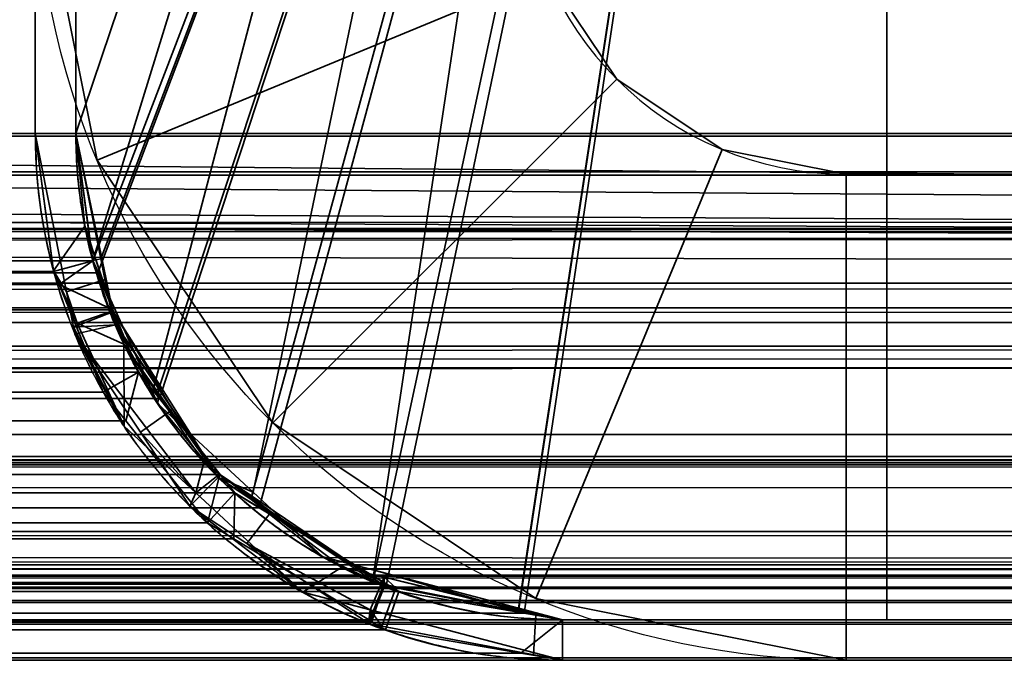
# Model space of a CAD drawing. Header units: millimetres. Extents: x -590 to 3690, y -120 to 127.
# Tile 375 of 656: x 1987.4 to 1993.48, y -50.25 to -46.3. Entities that reach past the tile are written whole.
import ezdxf

# ---------------------------------------------------------------- set-up
doc = ezdxf.new("R2010")
doc.units = ezdxf.units.MM
doc.layers.add('152', color=7, linetype='Continuous', true_color=0xffffff)

# ---------------------------------------------------------------- blocks, each defined once
blk = doc.blocks.new('UG_SURFACE_092')
at = {"layer": '152', "color": 252, "linetype": 'Continuous', "lineweight": 35}
for points in [[(1987.8806, -47.1634, 1733), (1987.5, -45.25, 1766), (1987.5, -45.25, 1737.875)], [(1987.8806, -47.1634, 1733), (1987.8806, -47.1634, 1827), (1987.5, -45.25, 1794), (1987.5, -45.25, 1766)], [(1987.8806, -47.1634, 1827), (1987.5, -45.25, 1822.125), (1987.5, -45.25, 1794)], [(1987.8806, -47.1634, 1827), (1987.5, -45.25, 1827), (1987.5, -45.25, 1822.125)], [(1987.5, -45.25, 1737.875), (1987.5, -45.25, 1733), (1987.8806, -47.1634, 1733)], [(1990.6522, -46.0154, 1827), (1990.5, -45.25, 1827), (1987.5, -45.25, 1827), (1987.8806, -47.1634, 1827)], [(1987.8806, -47.1634, 1733), (1987.5, -45.25, 1733), (1990.5, -45.25, 1733), (1990.6522, -46.0154, 1733)], [(1987.8806, -47.1634, 1827), (1988.9644, -48.7855, 1827), (1991.0858, -46.6642, 1827), (1990.6522, -46.0154, 1827)], [(1990.6522, -46.0154, 1733), (1991.0858, -46.6642, 1733), (1988.9644, -48.7855, 1733), (1987.8806, -47.1634, 1733)], [(1990.6522, -46.0154, 1733), (1990.6522, -46.0154, 1827), (1991.0858, -46.6642, 1827), (1991.0858, -46.6642, 1733)], [(1991.7346, -47.0978, 1827), (1991.0858, -46.6642, 1827), (1988.9644, -48.7855, 1827), (1990.5866, -49.8694, 1827)], [(1990.5866, -49.8694, 1733), (1988.9644, -48.7855, 1733), (1991.0858, -46.6642, 1733), (1991.7346, -47.0978, 1733)], [(1991.0858, -46.6642, 1733), (1991.0858, -46.6642, 1827), (1991.7346, -47.0978, 1827), (1991.7346, -47.0978, 1733)], [(1992.4999, -47.25, 1827), (1991.7346, -47.0978, 1827), (1990.5866, -49.8694, 1827), (1992.4999, -50.25, 1827)], [(1992.4999, -50.25, 1733), (1990.5866, -49.8694, 1733), (1991.7346, -47.0978, 1733), (1992.4999, -47.25, 1733)], [(1991.7346, -47.0978, 1733), (1991.7346, -47.0978, 1827), (1992.4999, -47.25, 1827), (1992.4999, -47.25, 1733)], [(1988.9644, -48.7855, 1733), (1988.9644, -48.7855, 1827), (1987.8806, -47.1634, 1827), (1987.8806, -47.1634, 1733)], [(1992.4999, -50.25, 1827), (2006.5, -50.25, 1827), (2006.5, -47.25, 1827), (1992.4999, -47.25, 1827)], [(1992.4999, -47.25, 1733), (2006.5, -47.25, 1733), (2006.5, -50.25, 1733), (1992.4999, -50.25, 1733)], [(2006.5, -47.25, 1733), (1992.4999, -47.25, 1733), (1994.5, -47.25, 1735), (2004.4999, -47.25, 1735)], [(1992.4999, -47.25, 1733), (1992.4999, -47.25, 1827), (1994.5, -47.25, 1825), (1994.5, -47.25, 1735)], [(2004.4999, -47.25, 1825), (1994.5, -47.25, 1825), (1992.4999, -47.25, 1827), (2006.5, -47.25, 1827)], [(1990.5866, -49.8694, 1733), (1990.5866, -49.8694, 1827), (1988.9644, -48.7855, 1827), (1988.9644, -48.7855, 1733)], [(1992.4999, -50.25, 1733), (1992.4999, -50.25, 1827), (1990.5866, -49.8694, 1827), (1990.5866, -49.8694, 1733)], [(2006.5, -50.25, 1827), (1992.4999, -50.25, 1827), (1994.5, -50.25, 1825), (2004.4999, -50.25, 1825)], [(1992.4999, -50.25, 1827), (1992.4999, -50.25, 1733), (1994.5, -50.25, 1735), (1994.5, -50.25, 1825)], [(1992.4999, -50.25, 1733), (2006.5, -50.25, 1733), (2004.4999, -50.25, 1735), (1994.5, -50.25, 1735)]]:
    blk.add_3dface(points, dxfattribs=at)
blk = doc.blocks.new('UG_SURFACE_125')
at = {"layer": '152', "color": 252, "linetype": 'Continuous', "lineweight": 35}
for points in [[(1987.8806, -47.1634, 298), (1987.5, -45.25, 331), (1987.5, -45.25, 302.875)], [(1987.8806, -47.1634, 298), (1987.8806, -47.1634, 392), (1987.5, -45.25, 359), (1987.5, -45.25, 331)], [(1987.8806, -47.1634, 392), (1987.5, -45.25, 387.125), (1987.5, -45.25, 359)], [(1987.8806, -47.1634, 392), (1987.5, -45.25, 392), (1987.5, -45.25, 387.125)], [(1987.5, -45.25, 302.875), (1987.5, -45.25, 298), (1987.8806, -47.1634, 298)], [(1990.6522, -46.0154, 392), (1990.5, -45.25, 392), (1987.5, -45.25, 392), (1987.8806, -47.1634, 392)], [(1987.8806, -47.1634, 298), (1987.5, -45.25, 298), (1990.5, -45.25, 298), (1990.6522, -46.0154, 298)], [(1987.8806, -47.1634, 392), (1988.9644, -48.7855, 392), (1991.0858, -46.6642, 392), (1990.6522, -46.0154, 392)], [(1990.6522, -46.0154, 298), (1991.0858, -46.6642, 298), (1988.9644, -48.7855, 298), (1987.8806, -47.1634, 298)], [(1990.6522, -46.0154, 298), (1990.6522, -46.0154, 392), (1991.0858, -46.6642, 392), (1991.0858, -46.6642, 298)], [(1991.7346, -47.0978, 392), (1991.0858, -46.6642, 392), (1988.9644, -48.7855, 392), (1990.5866, -49.8694, 392)], [(1990.5866, -49.8694, 298), (1988.9644, -48.7855, 298), (1991.0858, -46.6642, 298), (1991.7346, -47.0978, 298)], [(1991.0858, -46.6642, 298), (1991.0858, -46.6642, 392), (1991.7346, -47.0978, 392), (1991.7346, -47.0978, 298)], [(1992.4999, -47.25, 392), (1991.7346, -47.0978, 392), (1990.5866, -49.8694, 392), (1992.4999, -50.25, 392)], [(1992.4999, -50.25, 298), (1990.5866, -49.8694, 298), (1991.7346, -47.0978, 298), (1992.4999, -47.25, 298)], [(1991.7346, -47.0978, 298), (1991.7346, -47.0978, 392), (1992.4999, -47.25, 392), (1992.4999, -47.25, 298)], [(1988.9644, -48.7855, 298), (1988.9644, -48.7855, 392), (1987.8806, -47.1634, 392), (1987.8806, -47.1634, 298)], [(1992.4999, -50.25, 392), (2006.5, -50.25, 392), (2006.5, -47.25, 392), (1992.4999, -47.25, 392)], [(1992.4999, -47.25, 298), (2006.5, -47.25, 298), (2006.5, -50.25, 298), (1992.4999, -50.25, 298)], [(2006.5, -47.25, 298), (1992.4999, -47.25, 298), (1994.5, -47.25, 300), (2004.4999, -47.25, 300)], [(1992.4999, -47.25, 298), (1992.4999, -47.25, 392), (1994.5, -47.25, 390), (1994.5, -47.25, 300)], [(2004.4999, -47.25, 390), (1994.5, -47.25, 390), (1992.4999, -47.25, 392), (2006.5, -47.25, 392)], [(1990.5866, -49.8694, 298), (1990.5866, -49.8694, 392), (1988.9644, -48.7855, 392), (1988.9644, -48.7855, 298)], [(1992.4999, -50.25, 298), (1992.4999, -50.25, 392), (1990.5866, -49.8694, 392), (1990.5866, -49.8694, 298)], [(2006.5, -50.25, 392), (1992.4999, -50.25, 392), (1994.5, -50.25, 390), (2004.4999, -50.25, 390)], [(1992.4999, -50.25, 392), (1992.4999, -50.25, 298), (1994.5, -50.25, 300), (1994.5, -50.25, 390)], [(1992.4999, -50.25, 298), (2006.5, -50.25, 298), (2004.4999, -50.25, 300), (1994.5, -50.25, 300)]]:
    blk.add_3dface(points, dxfattribs=at)
blk = doc.blocks.new('UG_SURFACE_133')
at = {"layer": '152', "color": 41, "linetype": 'Continuous', "lineweight": 35}
for points in [[(2062.7501, -50, 2096.2501), (2062.7501, -35, 2096.2501), (937.25, -35, 2096.2501), (937.25, -50, 2096.2501)], [(1992.75, -35, 2026.2499), (1992.75, -50, 2026.2499), (1007.25, -50, 2026.2499), (1007.25, -35, 2026.2499)], [(1992.75, -35, 2026.2499), (2062.7501, -35, 2096.2501), (2062.7501, -50, 2096.2501), (1992.75, -50, 2026.2499)], [(1992.75, -50, 2026.2499), (2062.7501, -50, 2096.2501), (937.25, -50, 2096.2501), (1007.25, -50, 2026.2499)]]:
    blk.add_3dface(points, dxfattribs=at)
blk = doc.blocks.new('UG_SURFACE_134')
at = {"layer": '152', "color": 14, "linetype": 'Continuous', "lineweight": 35}
for points in [[(2067.75, -47, 2101.2499), (2067.75, -31.25, 2101.2499), (932.25, -31.25, 2101.2499), (932.25, -47, 2101.2499)], [(937.25, -31.25, 2096.2501), (2062.7501, -31.25, 2096.2501), (2062.7501, -50, 2096.2501), (937.25, -50, 2096.2501)], [(2067.75, -47, 2101.2499), (932.25, -47, 2101.2499), (932.281, -47.2331, 2101.2189)], [(932.281, -47.2331, 2101.2189), (2067.7273, -47.2365, 2101.2273), (2067.75, -47, 2101.2499)], [(2067.6951, -47.5711, 2101.1951), (932.281, -47.2331, 2101.2189), (932.3545, -47.785, 2101.1455)], [(2067.6951, -47.5711, 2101.1951), (2067.7273, -47.2365, 2101.2273), (932.281, -47.2331, 2101.2189)], [(2067.6951, -47.5711, 2101.1951), (932.3545, -47.785, 2101.1455), (932.4722, -48.0722, 2101.0277)], [(932.4722, -48.0722, 2101.0277), (2067.528, -48.0756, 2101.0282), (2067.6951, -47.5711, 2101.1951)], [(2067.528, -48.0756, 2101.0282), (932.4722, -48.0722, 2101.0277), (932.6365, -48.4729, 2100.8635)], [(2067.4541, -48.2993, 2100.9541), (2067.528, -48.0756, 2101.0282), (932.6365, -48.4729, 2100.8635)], [(2067.4541, -48.2993, 2100.9541), (932.6365, -48.4729, 2100.8635), (932.9304, -48.842, 2100.5695)], [(932.9304, -48.842, 2100.5695), (2067.0762, -48.8574, 2100.5762), (2067.4541, -48.2993, 2100.9541)], [(2066.9601, -49.0286, 2100.4603), (932.9304, -48.842, 2100.5695), (933.2294, -49.2175, 2100.2705)], [(2066.9601, -49.0286, 2100.4603), (2067.0762, -48.8574, 2100.5762), (932.9304, -48.842, 2100.5695)], [(2066.9601, -49.0286, 2100.4603), (933.2294, -49.2175, 2100.2705), (933.6037, -49.4422, 2099.8962)], [(933.6037, -49.4422, 2099.8962), (2066.397, -49.4561, 2099.8969), (2066.9601, -49.0286, 2100.4603)], [(2066.397, -49.4561, 2099.8969), (933.6037, -49.4422, 2099.8962), (934.2427, -49.8258, 2099.2572)], [(2066.1097, -49.6742, 2099.6099), (2066.397, -49.4561, 2099.8969), (934.2427, -49.8258, 2099.2572)], [(2066.1097, -49.6742, 2099.6099), (934.2427, -49.8258, 2099.2572), (934.3857, -49.8506, 2099.1142)], [(934.3857, -49.8506, 2099.1142), (2065.6071, -49.7946, 2099.107), (2066.1097, -49.6742, 2099.6099)], [(2065.6071, -49.7946, 2099.107), (934.3857, -49.8506, 2099.1142), (935.25, -50, 2098.2499)], [(935.25, -50, 2098.2499), (2064.75, -50, 2098.2499), (2065.6071, -49.7946, 2099.107)], [(2062.7501, -50, 2096.2501), (2064.75, -50, 2098.2499), (935.25, -50, 2098.2499), (937.25, -50, 2096.2501)]]:
    blk.add_3dface(points, dxfattribs=at)
blk = doc.blocks.new('UG_SURFACE_135')
at = {"layer": '152', "color": 14, "linetype": 'Continuous', "lineweight": 35}
for points in [[(1987.7501, 11.25, 2021.25), (1987.7501, -47, 2021.25), (1012.2499, -47, 2021.25), (1012.2499, 11.25, 2021.25)], [(1991.8, -35, 2025.3), (1987.7501, -47, 2021.25), (1987.7501, 11.25, 2021.25)], [(1992.75, -50, 2026.2499), (1992.75, -35, 2026.2499), (1007.25, -35, 2026.2499), (1007.25, -50, 2026.2499)], [(1987.8545, -47.785, 2021.3544), (1987.7501, -47, 2021.25), (1991.8, -35, 2025.3), (1992.75, -35, 2026.2499)], [(1992.75, -35, 2026.2499), (1987.8851, -47.8595, 2021.385), (1987.8545, -47.785, 2021.3544)], [(1992.75, -35, 2026.2499), (1988.266, -48.6355, 2021.7659), (1988.1365, -48.4729, 2021.6365), (1987.8851, -47.8595, 2021.385)], [(1992.75, -35, 2026.2499), (1988.8804, -49.3081, 2022.3804), (1988.7295, -49.2175, 2022.2294), (1988.266, -48.6355, 2021.7659)], [(1992.75, -35, 2026.2499), (1989.666, -49.7798, 2023.1659), (1988.8804, -49.3081, 2022.3804)], [(1990.514, -49.9592, 2024.014), (1989.7426, -49.8258, 2023.2427), (1989.666, -49.7798, 2023.1659), (1992.75, -35, 2026.2499)], [(1992.75, -35, 2026.2499), (1992.75, -50, 2026.2499), (1990.75, -50, 2024.25), (1990.514, -49.9592, 2024.014)], [(1012.1951, -47.5711, 2021.3048), (1987.7501, -47, 2021.25), (1987.8545, -47.785, 2021.3544)], [(1012.1951, -47.5711, 2021.3048), (1012.2499, -47, 2021.25), (1987.7501, -47, 2021.25)], [(1987.8545, -47.785, 2021.3544), (1012.1022, -47.8516, 2021.3978), (1012.1951, -47.5711, 2021.3048)], [(1987.8545, -47.785, 2021.3544), (1987.8851, -47.8595, 2021.385), (1012.1022, -47.8516, 2021.3978)], [(1011.9541, -48.2993, 2021.5459), (1012.1022, -47.8516, 2021.3978), (1987.8851, -47.8595, 2021.385)], [(1011.9541, -48.2993, 2021.5459), (1987.8851, -47.8595, 2021.385), (1988.1365, -48.4729, 2021.6365)], [(1988.1365, -48.4729, 2021.6365), (1011.729, -48.6317, 2021.771), (1011.9541, -48.2993, 2021.5459)], [(1988.1365, -48.4729, 2021.6365), (1988.266, -48.6355, 2021.7659), (1011.729, -48.6317, 2021.771)], [(1011.4602, -49.0286, 2022.0399), (1011.729, -48.6317, 2021.771), (1988.266, -48.6355, 2021.7659)], [(1011.4602, -49.0286, 2022.0399), (1988.266, -48.6355, 2021.7659), (1988.7295, -49.2175, 2022.2294)], [(1988.7295, -49.2175, 2022.2294), (1011.1123, -49.2926, 2022.3877), (1011.4602, -49.0286, 2022.0399)], [(1988.7295, -49.2175, 2022.2294), (1988.8804, -49.3081, 2022.3804), (1011.1123, -49.2926, 2022.3877)], [(1010.6097, -49.6742, 2022.8903), (1011.1123, -49.2926, 2022.3877), (1988.8804, -49.3081, 2022.3804)], [(1010.6097, -49.6742, 2022.8903), (1988.8804, -49.3081, 2022.3804), (1989.666, -49.7798, 2023.1659)], [(1989.666, -49.7798, 2023.1659), (1010.3319, -49.7408, 2023.1681), (1010.6097, -49.6742, 2022.8903)], [(1989.7426, -49.8258, 2023.2427), (1009.4832, -49.9441, 2024.0169), (1010.3319, -49.7408, 2023.1681)], [(1010.3319, -49.7408, 2023.1681), (1989.666, -49.7798, 2023.1659), (1989.7426, -49.8258, 2023.2427)], [(1989.7426, -49.8258, 2023.2427), (1990.514, -49.9592, 2024.014), (1009.4832, -49.9441, 2024.0169)], [(1009.25, -50, 2024.25), (1009.4832, -49.9441, 2024.0169), (1990.514, -49.9592, 2024.014)], [(1990.514, -49.9592, 2024.014), (1990.75, -50, 2024.25), (1009.25, -50, 2024.25)], [(1990.75, -50, 2024.25), (1992.75, -50, 2026.2499), (1007.25, -50, 2026.2499), (1009.25, -50, 2024.25)]]:
    blk.add_3dface(points, dxfattribs=at)
blk = doc.blocks.new('UG_SURFACE_136')
at = {"layer": '152', "color": 7, "linetype": 'Continuous', "lineweight": 35}
for points in [[(1012.2499, 11, 2021.25), (1012.2499, -47, 2021.25), (1987.7501, -47, 2021.25), (1987.7501, 11, 2021.25)], [(1987.5, 11, 2020.9999), (1987.5, -47, 2020.9999), (1012.5, -47, 2020.9999), (1012.5, 11, 2020.9999)], [(1987.5, -47, 2020.9999), (1987.5, 11, 2020.9999), (1987.7501, 11, 2021.25), (1987.7501, -47, 2021.25)], [(2068.0001, -47, 2101.5), (2068.0001, -31.25, 2101.5), (932, -31.25, 2101.5), (932, -47, 2101.5)], [(932.25, -31.25, 2101.2499), (2067.75, -31.25, 2101.2499), (1605.75, -47, 2101.2499), (975.75, -47, 2101.2499)], [(2067.75, -31.25, 2101.2499), (1845.75, -47, 2101.2499), (1605.75, -47, 2101.2499)], [(2067.75, -31.25, 2101.2499), (1869.75, -47, 2101.2499), (1845.75, -47, 2101.2499)], [(2067.75, -31.25, 2101.2499), (1893.75, -47, 2101.2499), (1869.75, -47, 2101.2499)], [(2067.75, -31.25, 2101.2499), (1941.75, -47, 2101.2499), (1893.75, -47, 2101.2499)], [(2067.75, -31.25, 2101.2499), (1965.75, -47, 2101.2499), (1941.75, -47, 2101.2499)], [(2067.75, -31.25, 2101.2499), (2013.7501, -47, 2101.2499), (1965.75, -47, 2101.2499)], [(2068.0001, -47, 2101.5), (932, -47, 2101.5), (932.0397, -47.2491, 2101.4602)], [(932.0397, -47.2491, 2101.4602), (2067.9753, -47.2562, 2101.4755), (2068.0001, -47, 2101.5)], [(2067.5788, -47.9224, 2101.0787), (932.4126, -47.9266, 2101.0873), (1605.75, -47, 2101.2499)], [(1987.8545, -47.785, 2021.3544), (1012.2499, -47, 2021.25), (1012.1951, -47.5711, 2021.3048)], [(1987.8545, -47.785, 2021.3544), (1987.7501, -47, 2021.25), (1012.2499, -47, 2021.25)], [(1012.3875, -47.8475, 2021.1124), (1987.5, -47, 2020.9999), (1987.6132, -47.8505, 2021.1132)], [(1012.3875, -47.8475, 2021.1124), (1012.5, -47, 2020.9999), (1987.5, -47, 2020.9999)], [(1605.75, -47, 2101.2499), (1845.75, -47, 2101.2499), (2067.5788, -47.9224, 2101.0787)], [(1845.75, -47, 2101.2499), (1869.75, -47, 2101.2499), (2067.5788, -47.9224, 2101.0787)], [(1869.75, -47, 2101.2499), (1893.75, -47, 2101.2499), (2067.5788, -47.9224, 2101.0787)], [(1893.75, -47, 2101.2499), (1941.75, -47, 2101.2499), (2067.5788, -47.9224, 2101.0787)], [(2067.5788, -47.9224, 2101.0787), (1941.75, -47, 2101.2499), (1965.75, -47, 2101.2499)], [(1965.75, -47, 2101.2499), (2013.7501, -47, 2101.2499), (2067.5788, -47.9224, 2101.0787)], [(1987.6132, -47.8505, 2021.1132), (1987.5, -47, 2020.9999), (1987.7501, -47, 2021.25), (1987.8545, -47.785, 2021.3544)], [(2067.9405, -47.6187, 2101.4407), (932.0397, -47.2491, 2101.4602), (932.1608, -48.0097, 2101.3391)], [(2067.9405, -47.6187, 2101.4407), (2067.9753, -47.2562, 2101.4755), (932.0397, -47.2491, 2101.4602)], [(1012.1951, -47.5711, 2021.3048), (1012.0229, -48.0915, 2021.4772), (1987.9783, -48.0871, 2021.4784)], [(1012.1951, -47.5711, 2021.3048), (1987.9783, -48.0871, 2021.4784), (1987.8545, -47.785, 2021.3544)], [(2067.9405, -47.6187, 2101.4407), (932.1608, -48.0097, 2101.3391), (932.2385, -48.1592, 2101.2614)], [(932.2385, -48.1592, 2101.2614), (2067.7595, -48.1652, 2101.2597), (2067.9405, -47.6187, 2101.4407)], [(1987.8545, -47.785, 2021.3544), (1987.6463, -47.9312, 2021.1463), (1987.6132, -47.8505, 2021.1132)], [(1987.6463, -47.9312, 2021.1463), (1987.8545, -47.785, 2021.3544), (1987.9783, -48.0871, 2021.4784)], [(1987.6132, -47.8505, 2021.1132), (1012.3512, -47.9277, 2021.1489), (1012.3875, -47.8475, 2021.1124)], [(1987.6132, -47.8505, 2021.1132), (1987.6463, -47.9312, 2021.1463), (1012.3512, -47.9277, 2021.1489)], [(932.6365, -48.4729, 2100.8635), (932.4126, -47.9266, 2101.0873), (2067.5788, -47.9224, 2101.0787)], [(932.6365, -48.4729, 2100.8635), (2067.5788, -47.9224, 2101.0787), (2067.4541, -48.2993, 2100.9541)], [(1987.9187, -48.5957, 2021.4188), (1011.9554, -48.7987, 2021.5445), (1012.3512, -47.9277, 2021.1489)], [(1012.3512, -47.9277, 2021.1489), (1987.6463, -47.9312, 2021.1463), (1987.9187, -48.5957, 2021.4188)], [(1987.9783, -48.0871, 2021.4784), (1988.1365, -48.4729, 2021.6365), (1987.9187, -48.5957, 2021.4188), (1987.6463, -47.9312, 2021.1463)], [(1988.1365, -48.4729, 2021.6365), (1012.0229, -48.0915, 2021.4772), (1011.9541, -48.2993, 2021.5459)], [(1988.1365, -48.4729, 2021.6365), (1987.9783, -48.0871, 2021.4784), (1012.0229, -48.0915, 2021.4772)], [(2067.6794, -48.4076, 2101.1794), (932.2385, -48.1592, 2101.2614), (932.6478, -48.947, 2100.8523)], [(2067.6794, -48.4076, 2101.1794), (2067.7595, -48.1652, 2101.2597), (932.2385, -48.1592, 2101.2614)], [(2067.4541, -48.2993, 2100.9541), (2066.9601, -49.0286, 2100.4603), (932.6365, -48.4729, 2100.8635)], [(1988.6382, -49.1029, 2022.1381), (1011.9541, -48.2993, 2021.5459), (1011.4602, -49.0286, 2022.0399)], [(1011.9541, -48.2993, 2021.5459), (1988.6382, -49.1029, 2022.1381), (1988.1365, -48.4729, 2021.6365)], [(2067.6794, -48.4076, 2101.1794), (932.6478, -48.947, 2100.8523), (932.7236, -49.0127, 2100.7764)], [(932.7236, -49.0127, 2100.7764), (2067.27, -49.0122, 2100.77), (2067.6794, -48.4076, 2101.1794)], [(932.6365, -48.4729, 2100.8635), (2066.9601, -49.0286, 2100.4603), (2066.9568, -49.0312, 2100.4567)], [(2066.9568, -49.0312, 2100.4567), (933.0584, -49.0028, 2100.4415), (932.6365, -48.4729, 2100.8635)], [(1988.0589, -48.7718, 2021.559), (1987.9187, -48.5957, 2021.4188), (1988.1365, -48.4729, 2021.6365)], [(1988.1365, -48.4729, 2021.6365), (1988.6382, -49.1029, 2022.1381), (1988.561, -49.4023, 2022.0611), (1988.0589, -48.7718, 2021.559)], [(1987.9187, -48.5957, 2021.4188), (1988.0589, -48.7718, 2021.559), (1011.9554, -48.7987, 2021.5445)], [(1988.561, -49.4023, 2022.0611), (1011.2522, -49.4554, 2022.2478), (1011.9524, -48.8055, 2021.5476)], [(1011.9524, -48.8055, 2021.5476), (1988.0589, -48.7718, 2021.559), (1988.561, -49.4023, 2022.0611)], [(1011.9524, -48.8055, 2021.5476), (1011.9554, -48.7987, 2021.5445), (1988.0589, -48.7718, 2021.559)], [(2067.1444, -49.1976, 2100.6444), (2067.27, -49.0122, 2100.77), (932.7236, -49.0127, 2100.7764)], [(932.7236, -49.0127, 2100.7764), (933.4688, -49.6588, 2100.0311), (2066.5343, -49.6608, 2100.0342)], [(2066.5343, -49.6608, 2100.0342), (2067.1444, -49.1976, 2100.6444), (932.7236, -49.0127, 2100.7764)], [(933.2294, -49.2175, 2100.2705), (933.0584, -49.0028, 2100.4415), (2066.9568, -49.0312, 2100.4567)], [(933.2294, -49.2175, 2100.2705), (2066.9568, -49.0312, 2100.4567), (2066.1097, -49.6742, 2099.6099)], [(1011.4602, -49.0286, 2022.0399), (1011.3652, -49.1007, 2022.1348), (1988.6382, -49.1029, 2022.1381)], [(1988.7295, -49.2175, 2022.2294), (1011.3652, -49.1007, 2022.1348), (1010.6097, -49.6742, 2022.8903)], [(1988.7295, -49.2175, 2022.2294), (1988.6382, -49.1029, 2022.1381), (1011.3652, -49.1007, 2022.1348)], [(1988.6382, -49.1029, 2022.1381), (1988.7295, -49.2175, 2022.2294), (1988.561, -49.4023, 2022.0611)], [(933.2294, -49.2175, 2100.2705), (2066.1097, -49.6742, 2099.6099), (2065.9044, -49.7234, 2099.4043)], [(2065.9044, -49.7234, 2099.4043), (934.0979, -49.7389, 2099.4022), (933.2294, -49.2175, 2100.2705)], [(1010.6097, -49.6742, 2022.8903), (1989.6505, -49.7705, 2023.1504), (1988.7295, -49.2175, 2022.2294)], [(1988.7246, -49.5004, 2022.2244), (1988.561, -49.4023, 2022.0611), (1988.7295, -49.2175, 2022.2294)], [(1989.5756, -50.0114, 2023.0756), (1988.7246, -49.5004, 2022.2244), (1988.7295, -49.2175, 2022.2294), (1989.6505, -49.7705, 2023.1504)], [(1988.561, -49.4023, 2022.0611), (1988.7246, -49.5004, 2022.2244), (1011.2522, -49.4554, 2022.2478)], [(1010.8495, -49.8292, 2022.6505), (1011.2522, -49.4554, 2022.2478), (1988.7246, -49.5004, 2022.2244)], [(1010.8495, -49.8292, 2022.6505), (1988.7246, -49.5004, 2022.2244), (1989.5756, -50.0114, 2023.0756)], [(2066.2231, -49.897, 2099.7231), (933.4688, -49.6588, 2100.0311), (933.6915, -49.852, 2099.8085)], [(2066.2231, -49.897, 2099.7231), (2066.5343, -49.6608, 2100.0342), (933.4688, -49.6588, 2100.0311)], [(934.2427, -49.8258, 2099.2572), (934.0979, -49.7389, 2099.4022), (2065.9044, -49.7234, 2099.4043)], [(935.25, -50, 2098.2499), (934.2427, -49.8258, 2099.2572), (2065.9044, -49.7234, 2099.4043)], [(2065.9044, -49.7234, 2099.4043), (2064.75, -50, 2098.2499), (935.25, -50, 2098.2499)], [(1010.6097, -49.6742, 2022.8903), (1010.3481, -49.7368, 2023.1519), (1989.6505, -49.7705, 2023.1504)], [(1989.7426, -49.8258, 2023.2427), (1010.3481, -49.7368, 2023.1519), (1009.25, -50, 2024.25)], [(1989.7426, -49.8258, 2023.2427), (1989.6505, -49.7705, 2023.1504), (1010.3481, -49.7368, 2023.1519)], [(1989.6505, -49.7705, 2023.1504), (1989.7426, -49.8258, 2023.2427), (1989.6587, -50.0613, 2023.1588), (1989.5756, -50.0114, 2023.0756)], [(1009.25, -50, 2024.25), (1990.75, -50, 2024.25), (1989.7426, -49.8258, 2023.2427)], [(1989.5756, -50.0114, 2023.0756), (1010.4181, -49.9427, 2023.082), (1010.8495, -49.8292, 2022.6505)], [(1990.4944, -50.2058, 2023.9942), (1989.6587, -50.0613, 2023.1588), (1989.7426, -49.8258, 2023.2427), (1990.75, -50, 2024.25)], [(933.6915, -49.852, 2099.8085), (934.324, -50.0135, 2099.1759), (2065.6784, -50.0275, 2099.1783)], [(2065.6784, -50.0275, 2099.1783), (2066.2231, -49.897, 2099.7231), (933.6915, -49.852, 2099.8085)], [(1989.6587, -50.0613, 2023.1588), (1009.5013, -50.1839, 2023.9987), (1010.4181, -49.9427, 2023.082)], [(1010.4181, -49.9427, 2023.082), (1989.5756, -50.0114, 2023.0756), (1989.6587, -50.0613, 2023.1588)], [(934.324, -50.0135, 2099.1759), (935.25, -50.25, 2098.2499), (2064.75, -50.25, 2098.2499)], [(2064.75, -50.25, 2098.2499), (2065.6784, -50.0275, 2099.1783), (934.324, -50.0135, 2099.1759)], [(1990.75, -50, 2024.25), (1009.25, -50, 2024.25), (935.25, -50, 2098.2499), (2064.75, -50, 2098.2499)], [(1990.75, -50, 2024.25), (1990.75, -50.25, 2024.25), (1990.4944, -50.2058, 2023.9942)], [(1990.75, -50, 2024.25), (2064.75, -50, 2098.2499), (2064.75, -50.25, 2098.2499), (1990.75, -50.25, 2024.25)], [(1989.6587, -50.0613, 2023.1588), (1990.4944, -50.2058, 2023.9942), (1009.5013, -50.1839, 2023.9987)], [(1009.25, -50.25, 2024.25), (1009.5013, -50.1839, 2023.9987), (1990.4944, -50.2058, 2023.9942)], [(1990.4944, -50.2058, 2023.9942), (1990.75, -50.25, 2024.25), (1009.25, -50.25, 2024.25)], [(1990.75, -50.25, 2024.25), (2064.75, -50.25, 2098.2499), (935.25, -50.25, 2098.2499), (1009.25, -50.25, 2024.25)]]:
    blk.add_3dface(points, dxfattribs=at)
blk = doc.blocks.new('UG_SURFACE_137')
at = {"layer": '152', "color": 14, "linetype": 'Continuous', "lineweight": 35}
for points in [[(1987.7501, 11.25, -7), (1987.7501, -47, -7), (1987.7501, -47, 2021.25), (1987.7501, 11.25, 2021.25)], [(1991.8, -35, -7), (1987.7501, -47, -7), (1987.7501, 11.25, -7)], [(1987.7501, 11.25, 2021.25), (1987.7501, -47, 2021.25), (1991.8, -35, 2025.3)], [(1987.9038, -47.7732, -7), (1987.7501, -47, -7), (1991.8, -35, -7), (1992.75, -35, -7)], [(1991.8, -35, 2025.3), (1987.7501, -47, 2021.25), (1987.8538, -47.7823, 2021.3537), (1987.8541, -47.783, 2021.3542)], [(1987.8541, -47.783, 2021.3542), (1988.2236, -48.5962, 2021.7235), (1991.8, -35, 2025.3)], [(1988.2621, -48.5726, -7), (1987.9783, -48.1481, -7), (1987.9038, -47.7732, -7), (1992.75, -35, -7)], [(1988.2236, -48.5962, 2021.7235), (1988.2555, -48.6666, 2021.7555), (1988.8428, -49.2118, 2022.3429), (1991.8, -35, 2025.3)], [(1992.75, -35, -7), (1988.8291, -49.2553, -7), (1988.6286, -49.1213, -7), (1988.2621, -48.5726, -7)], [(1992.75, -35, -7), (1989.5825, -49.7587, -7), (1988.8291, -49.2553, -7)], [(1988.8428, -49.2118, 2022.3429), (1989.2735, -49.6115, 2022.7735), (1989.589, -49.6945, 2023.0889), (1991.8, -35, 2025.3)], [(1990.4797, -49.9462, -7), (1989.602, -49.7716, -7), (1989.5825, -49.7587, -7), (1992.75, -35, -7)], [(1992.75, -35, 2026.2499), (1991.8, -35, 2025.3), (1989.589, -49.6945, 2023.0889), (1990.4792, -49.9288, 2023.9792)], [(1990.4792, -49.9288, 2023.9792), (1990.75, -50, 2024.25), (1992.75, -50, 2026.2499), (1992.75, -35, 2026.2499)], [(1992.75, -35, -7), (1992.75, -50, -7), (1990.75, -50, -7), (1990.4797, -49.9462, -7)], [(1992.75, -50, -7), (1992.75, -35, -7), (1992.75, -35, 2026.2499), (1992.75, -50, 2026.2499)], [(1987.8538, -47.7823, 2021.3537), (1987.7501, -47, -7), (1987.9038, -47.7732, -7)], [(1987.8538, -47.7823, 2021.3537), (1987.7501, -47, 2021.25), (1987.7501, -47, -7)], [(1987.9038, -47.7732, -7), (1987.8541, -47.783, 2021.3542), (1987.8538, -47.7823, 2021.3537)], [(1987.8541, -47.783, 2021.3542), (1987.9038, -47.7732, -7), (1987.9783, -48.1481, -7)], [(1987.9783, -48.1481, -7), (1988.2236, -48.5962, 2021.7235), (1987.8541, -47.783, 2021.3542)], [(1987.9783, -48.1481, -7), (1988.2621, -48.5726, -7), (1988.2236, -48.5962, 2021.7235)], [(1988.2555, -48.6666, 2021.7555), (1988.2236, -48.5962, 2021.7235), (1988.2621, -48.5726, -7)], [(1988.2555, -48.6666, 2021.7555), (1988.2621, -48.5726, -7), (1988.6286, -49.1213, -7)], [(1988.6286, -49.1213, -7), (1988.8428, -49.2118, 2022.3429), (1988.2555, -48.6666, 2021.7555)], [(1988.6286, -49.1213, -7), (1988.8291, -49.2553, -7), (1988.8428, -49.2118, 2022.3429)], [(1989.2735, -49.6115, 2022.7735), (1988.8428, -49.2118, 2022.3429), (1988.8291, -49.2553, -7)], [(1989.2735, -49.6115, 2022.7735), (1988.8291, -49.2553, -7), (1989.5825, -49.7587, -7)], [(1989.5825, -49.7587, -7), (1989.589, -49.6945, 2023.0889), (1989.2735, -49.6115, 2022.7735)], [(1989.589, -49.6945, 2023.0889), (1989.5825, -49.7587, -7), (1989.602, -49.7716, -7)], [(1990.4797, -49.9462, -7), (1990.4792, -49.9288, 2023.9792), (1989.589, -49.6945, 2023.0889)], [(1989.589, -49.6945, 2023.0889), (1989.602, -49.7716, -7), (1990.4797, -49.9462, -7)], [(1990.75, -50, -7), (1990.75, -50, 2024.25), (1990.4792, -49.9288, 2023.9792)], [(1990.4792, -49.9288, 2023.9792), (1990.4797, -49.9462, -7), (1990.75, -50, -7)], [(1990.75, -50, 2024.25), (1990.75, -50, -7), (1992.75, -50, -7), (1992.75, -50, 2026.2499)]]:
    blk.add_3dface(points, dxfattribs=at)
blk = doc.blocks.new('UG_SURFACE_138')
at = {"layer": '152', "color": 41, "linetype": 'Continuous', "lineweight": 35}
for points in [[(1992.75, -35, -7), (1992.75, -50, -7), (1992.75, -50, 2026.2499), (1992.75, -35, 2026.2499)], [(2062.7501, -35, -7), (2062.7501, -50, -7), (1992.75, -50, -7), (1992.75, -35, -7)], [(1992.75, -50, 2026.2499), (2062.7501, -50, 2096.2501), (2062.7501, -35, 2096.2501), (1992.75, -35, 2026.2499)], [(1992.75, -50, 2026.2499), (1992.75, -50, -7), (2062.7501, -50, -7), (2062.7501, -50, 2096.2501)]]:
    blk.add_3dface(points, dxfattribs=at)
blk = doc.blocks.new('UG_SURFACE_139')
at = {"layer": '152', "color": 7, "linetype": 'Continuous', "lineweight": 35}
for points in [[(1987.7501, -47, 2021.25), (1987.7501, 11, 2021.25), (1987.5, 11, 2020.9999), (1987.5, -47, 2020.9999)], [(1987.5, 11, -7), (1987.7501, 11, -7), (1987.7501, -47, -7), (1987.5, -47, -7)], [(1987.5, 11, -7), (1987.5, -47, -7), (1987.5, -47, 2020.9999), (1987.5, 11, 2020.9999)], [(1987.7501, 11, 2021.25), (1987.7501, -47, 2021.25), (1987.7501, -47, -7), (1987.7501, 11, -7)], [(1987.7501, -47, -7), (1987.9364, -47.899, -7), (1987.6931, -47.9761, -7), (1987.5, -47, -7)], [(1987.5, -47, 2020.9999), (1987.6125, -47.8475, 2021.1124), (1987.8049, -47.5711, 2021.3048), (1987.7501, -47, 2021.25)], [(1987.6125, -47.8475, 2021.1124), (1987.5, -47, -7), (1987.6931, -47.9761, -7)], [(1987.6125, -47.8475, 2021.1124), (1987.5, -47, 2020.9999), (1987.5, -47, -7)], [(1987.9781, -48.1007, -7), (1987.9364, -47.899, -7), (1987.7501, -47, 2021.25)], [(1987.7501, -47, 2021.25), (1987.8049, -47.5711, 2021.3048), (1987.9781, -48.1007, -7)], [(1987.9364, -47.899, -7), (1987.7501, -47, -7), (1987.7501, -47, 2021.25)], [(1987.9775, -48.0926, 2021.4775), (1987.8049, -47.5711, 2021.3048), (1987.6125, -47.8475, 2021.1124), (1987.7584, -48.1688, 2021.2584)], [(1987.8049, -47.5711, 2021.3048), (1987.9775, -48.0926, 2021.4775), (1987.9781, -48.1007, -7)], [(1987.6931, -47.9761, -7), (1987.7584, -48.1688, 2021.2584), (1987.6125, -47.8475, 2021.1124)], [(1987.7363, -48.1947, -7), (1987.6931, -47.9761, -7), (1987.9364, -47.899, -7), (1987.9781, -48.1007, -7)], [(1987.6931, -47.9761, -7), (1987.7363, -48.1947, -7), (1987.7584, -48.1688, 2021.2584)], [(1987.9781, -48.1007, -7), (1987.9946, -48.1797, -7), (1987.7363, -48.1947, -7)], [(1987.7584, -48.1688, 2021.2584), (1988.0459, -48.2993, 2021.5459), (1987.9775, -48.0926, 2021.4775)], [(1988.6286, -49.1213, -7), (1988.3465, -48.7022, -7), (1987.9775, -48.0926, 2021.4775)], [(1987.9775, -48.0926, 2021.4775), (1988.0459, -48.2993, 2021.5459), (1988.6286, -49.1213, -7)], [(1988.3465, -48.7022, -7), (1987.9946, -48.1797, -7), (1987.9775, -48.0926, 2021.4775)], [(1987.9946, -48.1797, -7), (1987.9781, -48.1007, -7), (1987.9775, -48.0926, 2021.4775)], [(1988.0476, -48.8055, 2021.5476), (1987.7584, -48.1688, 2021.2584), (1987.7363, -48.1947, -7)], [(1987.9946, -48.1797, -7), (1987.7448, -48.2374, -7), (1987.7363, -48.1947, -7)], [(1988.0476, -48.8055, 2021.5476), (1987.7363, -48.1947, -7), (1987.7448, -48.2374, -7)], [(1987.9946, -48.1797, -7), (1988.3465, -48.7022, -7), (1988.1485, -48.8429, -7), (1987.7448, -48.2374, -7)], [(1988.0459, -48.2993, 2021.5459), (1987.7584, -48.1688, 2021.2584), (1988.0476, -48.8055, 2021.5476)], [(1988.49, -49.2161, 2021.9901), (1987.7448, -48.2374, -7), (1988.1485, -48.8429, -7)], [(1987.7448, -48.2374, -7), (1988.49, -49.2161, 2021.9901), (1988.0476, -48.8055, 2021.5476)], [(1988.6286, -49.1213, -7), (1988.0459, -48.2993, 2021.5459), (1988.5398, -49.0286, 2022.0399)], [(1988.0476, -48.8055, 2021.5476), (1988.49, -49.2161, 2021.9901), (1988.5398, -49.0286, 2022.0399), (1988.0459, -48.2993, 2021.5459)], [(1988.452, -49.2981, -7), (1988.1485, -48.8429, -7), (1988.3465, -48.7022, -7), (1988.6286, -49.1213, -7)], [(1988.1485, -48.8429, -7), (1988.452, -49.2981, -7), (1988.49, -49.2161, 2021.9901)], [(1988.6358, -49.1014, 2022.1357), (1988.5398, -49.0286, 2022.0399), (1988.49, -49.2161, 2021.9901)], [(1988.5398, -49.0286, 2022.0399), (1988.6358, -49.1014, 2022.1357), (1988.6286, -49.1213, -7)], [(1988.49, -49.2161, 2021.9901), (1989.1505, -49.8292, 2022.6505), (1989.3903, -49.6742, 2022.8903), (1988.6358, -49.1014, 2022.1357)], [(1988.9549, -49.334, -7), (1988.6286, -49.1213, -7), (1988.6358, -49.1014, 2022.1357)], [(1989.648, -49.7859, -7), (1988.9549, -49.334, -7), (1988.6358, -49.1014, 2022.1357)], [(1988.6358, -49.1014, 2022.1357), (1989.3903, -49.6742, 2022.8903), (1989.648, -49.7859, -7)], [(1988.6286, -49.1213, -7), (1988.9549, -49.334, -7), (1988.8049, -49.5292, -7), (1988.452, -49.2981, -7)], [(1989.1505, -49.8292, 2022.6505), (1988.49, -49.2161, 2021.9901), (1988.452, -49.2981, -7)], [(1989.1505, -49.8292, 2022.6505), (1988.452, -49.2981, -7), (1988.8049, -49.5292, -7)], [(1989.5549, -50.0201, -7), (1988.8049, -49.5292, -7), (1988.9549, -49.334, -7), (1989.648, -49.7859, -7)], [(1988.8049, -49.5292, -7), (1989.5647, -49.9381, 2023.0646), (1989.1505, -49.8292, 2022.6505)], [(1988.8049, -49.5292, -7), (1989.5549, -50.0201, -7), (1989.5647, -49.9381, 2023.0646)], [(1989.6519, -49.7369, 2023.1519), (1989.3903, -49.6742, 2022.8903), (1989.1505, -49.8292, 2022.6505), (1989.5647, -49.9381, 2023.0646)], [(1989.3903, -49.6742, 2022.8903), (1989.6519, -49.7369, 2023.1519), (1989.648, -49.7859, -7)], [(1989.648, -49.7859, -7), (1989.6542, -49.7899, -7), (1989.5549, -50.0201, -7)], [(1989.5647, -49.9381, 2023.0646), (1990.75, -50.25, 2024.25), (1990.75, -50, 2024.25), (1989.6519, -49.7369, 2023.1519)], [(1989.6542, -49.7899, -7), (1989.648, -49.7859, -7), (1989.6519, -49.7369, 2023.1519)], [(1989.6519, -49.7369, 2023.1519), (1989.7226, -49.803, -7), (1989.6542, -49.7899, -7)], [(1989.6519, -49.7369, 2023.1519), (1990.5865, -49.9687, -7), (1989.7226, -49.803, -7)], [(1990.75, -50, -7), (1990.5865, -49.9687, -7), (1989.6519, -49.7369, 2023.1519)], [(1989.6519, -49.7369, 2023.1519), (1990.75, -50, 2024.25), (1990.75, -50, -7)], [(1989.6542, -49.7899, -7), (1989.5633, -50.0256, -7), (1989.5549, -50.0201, -7)], [(1989.6542, -49.7899, -7), (1989.7226, -49.803, -7), (1989.6364, -50.0394, -7), (1989.5633, -50.0256, -7)], [(1989.7226, -49.803, -7), (1990.5865, -49.9687, -7), (1990.5727, -50.2165, -7), (1989.6364, -50.0394, -7)], [(1989.5647, -49.9381, 2023.0646), (1989.5549, -50.0201, -7), (1989.5633, -50.0256, -7)], [(1989.5647, -49.9381, 2023.0646), (1989.5633, -50.0256, -7), (1989.6364, -50.0394, -7)], [(1989.6364, -50.0394, -7), (1990.75, -50.25, 2024.25), (1989.5647, -49.9381, 2023.0646)], [(1990.5865, -49.9687, -7), (1990.75, -50, -7), (1990.75, -50.25, -7), (1990.5727, -50.2165, -7)], [(1990.75, -50, 2024.25), (2064.75, -50, 2098.2499), (2064.75, -50, -7), (1990.75, -50, -7)], [(1990.75, -50, -7), (2064.75, -50, -7), (2064.75, -50.25, -7), (1990.75, -50.25, -7)], [(2064.75, -50, 2098.2499), (1990.75, -50, 2024.25), (1990.75, -50.25, 2024.25), (2064.75, -50.25, 2098.2499)], [(1990.75, -50.25, 2024.25), (1989.6364, -50.0394, -7), (1990.5727, -50.2165, -7)], [(1990.5727, -50.2165, -7), (1990.75, -50.25, -7), (1990.75, -50.25, 2024.25)], [(1990.75, -50.25, 2024.25), (1990.75, -50.25, -7), (2064.75, -50.25, -7), (2064.75, -50.25, 2098.2499)]]:
    blk.add_3dface(points, dxfattribs=at)

msp = doc.modelspace()

# ---------------------------------------------------------------- linework, layer by layer
at = {"layer": '152', "color": 252, "linetype": 'Continuous', "lineweight": -3, "true_color": 0x939598}
for p, q in [((1987.75, 11.25, 2021.25), (1987.75, -47, 2021.25)), ((1987.75, 11.25, 2021.25), (1987.75, -47, 2021.25)), ((1987.75, 11.25, -7), (1987.75, -47, -7)), ((1987.5, 11, 2021), (1987.5, -47, 2021)), ((1987.5, 11, -7), (1987.5, -47, -7)), ((1987.5, 11, 2021), (1987.5, -47, 2021)), ((1987.75, 11, 2021.25), (1987.75, -47, 2021.25)), ((1987.75, 11, -7), (1987.75, -47, -7)), ((1987.75, 11, 2021.25), (1987.75, -47, 2021.25)), ((1992.75, -35, 2026.25), (1992.75, -50, 2026.25)), ((1992.75, -50, 2026.25), (1992.75, -35, 2026.25)), ((1992.75, -50, 2026.25), (1992.75, -35, 2026.25)), ((1992.75, -35, -7), (1992.75, -50, -7)), ((1992.75, -35, 2026.25), (1992.75, -50, 2026.25)), ((1992.75, -50, -7), (1992.75, -35, -7)), ((2068, -47, 2101.5), (932, -47, 2101.5)), ((2067.75, -47, 2101.25), (932.25, -47, 2101.25)), ((1987.75, -47, 2021.25), (1012.25, -47, 2021.25)), ((1987.75, -47, 2021.25), (1012.25, -47, 2021.25)), ((1987.5, -47, 2021), (1012.5, -47, 2021)), ((1987.5, -47, -7), (1987.5, -47, 2021)), ((1987.75, -47, -7), (1987.75, -47, 2021.25)), ((1987.75, -47, -7), (1987.75, -47, 2021.25)), ((1992.5, -47.25, 1827), (2006.5, -47.25, 1827)), ((1992.5, -47.25, 1733), (2006.5, -47.25, 1733)), ((1992.5, -47.25, 1827), (1992.5, -47.25, 1733)), ((1992.5, -47.25, 298), (2006.5, -47.25, 298)), ((1992.5, -47.25, 392), (2006.5, -47.25, 392)), ((1992.5, -47.25, 392), (1992.5, -47.25, 298)), ((2064.75, -50, 2098.25), (935.25, -50, 2098.25)), ((2064.75, -50, 2098.25), (935.25, -50, 2098.25)), ((2062.75, -50, 2096.25), (937.25, -50, 2096.25)), ((2062.75, -50, 2096.25), (937.25, -50, 2096.25)), ((1992.75, -50, 2026.25), (1007.25, -50, 2026.25)), ((1992.75, -50, 2026.25), (1007.25, -50, 2026.25)), ((1990.75, -50, 2024.25), (1009.25, -50, 2024.25)), ((1990.75, -50, -7), (2064.75, -50, -7)), ((1992.75, -50, 2026.25), (1990.75, -50, 2024.25)), ((1990.75, -50, -7), (1990.75, -50, 2024.25)), ((1992.75, -50, -7), (1990.75, -50, -7)), ((1990.75, -50, 2024.25), (2064.75, -50, 2098.25)), ((2064.75, -50, 2098.25), (1990.75, -50, 2024.25)), ((1990.75, -50, 2024.25), (1992.75, -50, 2026.25)), ((2062.75, -50, 2096.25), (1992.75, -50, 2026.25)), ((1992.75, -50, 2026.25), (2062.75, -50, 2096.25)), ((2062.75, -50, -7), (1992.75, -50, -7)), ((1992.75, -50, -7), (1992.75, -50, 2026.25)), ((1992.75, -50, -7), (1992.75, -50, 2026.25)), ((2064.75, -50.25, 2098.25), (935.25, -50.25, 2098.25)), ((1990.75, -50.25, 2024.25), (1009.25, -50.25, 2024.25)), ((1990.75, -50.25, 2024.25), (2064.75, -50.25, 2098.25)), ((2064.75, -50.25, 2098.25), (1990.75, -50.25, 2024.25)), ((1990.75, -50.25, -7), (2064.75, -50.25, -7)), ((1990.75, -50.25, -7), (1990.75, -50.25, 2024.25)), ((2006.5, -50.25, 1827), (1992.5, -50.25, 1827)), ((1992.5, -50.25, 1827), (1992.5, -50.25, 1733)), ((2006.5, -50.25, 1733), (1992.5, -50.25, 1733)), ((2006.5, -50.25, 392), (1992.5, -50.25, 392)), ((1992.5, -50.25, 392), (1992.5, -50.25, 298)), ((2006.5, -50.25, 298), (1992.5, -50.25, 298))]:
    msp.add_line(p, q, dxfattribs=at)
at = {"layer": '152', "color": 252, "linetype": 'Continuous', "lineweight": -3, "true_color": 0x939598, "extrusion": (0, 0, -1)}
for centre in [(-1992.5, -45.25, -1827), (-1992.5, -45.25, -1733), (-1992.5, -45.25, -298), (-1992.5, -45.25, -392)]:
    msp.add_arc(centre, 5, 270, 360, dxfattribs=at)
at = {"layer": '152', "color": 252, "linetype": 'Continuous', "lineweight": -3, "true_color": 0x939598}
for centre, radius in [((1992.5, -45.25, 1827), 2), ((1992.5, -45.25, 1733), 2), ((1992.5, -45.25, 392), 2), ((1992.5, -45.25, 298), 2), ((1990.75, -47, -7), 3)]:
    msp.add_arc(centre, radius, 180, 270, dxfattribs=at)
for points, knots in [([(2067.75, -47, 2101.25), (2065.75, -47, 2101.25), (2063.7499, -46.9818, 2101.25), (2058.098, -47.0332, 2101.25), (2047.1414, -47, 2101.25), (2053.4859, -47, 2101.25), (2040.0239, -47, 2101.25), (2044.3717, -47, 2101.25), (2039.4052, -46.9732, 2101.25), (2035.7219, -47.0328, 2101.25), (2029.6365, -47, 2101.25), (2037.6365, -47, 2101.25), (2019.7216, -47, 2101.25), (2008.1333, -47, 2101.25), (1991.2831, -47, 2101.25), (2001.4245, -47, 2101.25), (1978.801, -47, 2101.25), (1986.7245, -47, 2101.25), (1969.7307, -47, 2101.25), (1975.3318, -47, 2101.25), (1964.3203, -47, 2101.25), (1966.7802, -47, 2101.25), (1966.0075, -46.9965, 2101.25), (1963.4012, -47.0322, 2101.25), (1956.3541, -47, 2101.25), (1964.3541, -47, 2101.25), (1947.401, -46.9751, 2101.25), (1934.5433, -47.0318, 2101.25), (1927.3364, -47, 2101.25), (1913.8371, -47, 2101.25), (1894.9594, -47, 2101.25), (1903.7526, -47, 2101.25), (1896.2506, -46.985, 2101.25), (1888.5513, -47.0312, 2101.25), (1872.9548, -47, 2101.25), (1880.9548, -47, 2101.25), (1872.5512, -46.9938, 2101.25), (1866.4369, -47.0074, 2101.25), (1856.4977, -47, 2101.25), (1862.3467, -47, 2101.25), (1849.6673, -47, 2101.25), (1853.9211, -47, 2101.25), (1845.3314, -47, 2101.25), (1847.4824, -47, 2101.25), (1846.183, -46.9915, 2101.25), (1844.1506, -47.0315, 2101.25), (1839.3511, -47, 2101.25), (1846.5291, -47, 2101.25), (1818.6377, -47, 2101.25), (1828.5821, -47, 2101.25), (1806.7514, -47, 2101.25), (1814.2205, -47, 2101.25), (1798.7056, -47, 2101.25), (1803.1614, -47, 2101.25), (1799.1027, -46.9831, 2101.25), (1795.2052, -47.0318, 2101.25), (1787.5699, -47, 2101.25), (1795.5699, -47, 2101.25), (1779.205, -47, 2101.25), (1757.75, -47, 2101.25), (1741.75, -47, 2101.25), (1717.75, -47, 2101.25), (1709.75, -47, 2101.25), (1693.75, -47, 2101.25), (1685.75, -47, 2101.25), (1661.75, -47, 2101.25), (1645.75, -47, 2101.25), (1621.75, -47, 2101.25), (1613.75, -47, 2101.25), (1597.2789, -47, 2101.25), (1571.8657, -47, 2101.25), (1586.1477, -47, 2101.25), (1557.0932, -47, 2101.25), (1564.6222, -47, 2101.25), (1559.468, -46.9897, 2101.25), (1552.567, -47.0312, 2101.25), (1537.0175, -47, 2101.25), (1545.0175, -47, 2101.25), (1536.5669, -47, 2101.25), (1525.75, -47, 2101.25), (1517.75, -47, 2101.25), (1493.75, -47, 2101.25), (1477.75, -47, 2101.25), (1453.75, -47, 2101.25), (1445.75, -47, 2101.25), (1421.75, -47, 2101.25), (1405.75, -47, 2101.25), (1381.75, -47, 2101.25), (1373.75, -47, 2101.25), (1357.75, -47, 2101.25), (1349.75, -47, 2101.25), (1325.75, -47, 2101.25), (1309.75, -47, 2101.25), (1285.75, -47, 2101.25), (1277.75, -47, 2101.25), (1253.75, -47, 2101.25), (1237.75, -47, 2101.25), (1213.75, -47, 2101.25), (1205.75, -47, 2101.25), (1189.75, -47, 2101.25), (1181.75, -47, 2101.25), (1157.75, -47, 2101.25), (1141.75, -47, 2101.25), (1117.75, -47, 2101.25), (1109.75, -47, 2101.25), (1085.75, -47, 2101.25), (1069.75, -47, 2101.25), (1045.75, -47, 2101.25), (1037.75, -47, 2101.25), (1021.75, -47, 2101.25), (1013.75, -47, 2101.25), (1003.75, -47, 2101.25), (1001.75, -47, 2101.25), (991.75, -47, 2101.25), (983.75, -47, 2101.25), (961.25, -47, 2101.25), (946.75, -47, 2101.25), (932.25, -47, 2101.25)], [0, 0, 0, 0, 0.005284, 0.005284, 0.014933, 0.014933, 0.022046, 0.022046, 0.02642, 0.02642, 0.031779, 0.031779, 0.047556, 0.047556, 0.062396, 0.062396, 0.07435, 0.07435, 0.083329, 0.083329, 0.089148, 0.089148, 0.089828, 0.089828, 0.096034, 0.096034, 0.110964, 0.110964, 0.130005, 0.130005, 0.14663, 0.14663, 0.153236, 0.153236, 0.166972, 0.166972, 0.174373, 0.174373, 0.183126, 0.183126, 0.189825, 0.189825, 0.194364, 0.194364, 0.195509, 0.195509, 0.199735, 0.199735, 0.214473, 0.214473, 0.226008, 0.226008, 0.234206, 0.234206, 0.237781, 0.237781, 0.244505, 0.244505, 0.258917, 0.258917, 0.301189, 0.301189, 0.322325, 0.322325, 0.343461, 0.343461, 0.385733, 0.385733, 0.406869, 0.406869, 0.42925, 0.42925, 0.444602, 0.444602, 0.449141, 0.449141, 0.462835, 0.462835, 0.470277, 0.470277, 0.491413, 0.491413, 0.533686, 0.533686, 0.554822, 0.554822, 0.597094, 0.597094, 0.61823, 0.61823, 0.639366, 0.639366, 0.681638, 0.681638, 0.702774, 0.702774, 0.745046, 0.745046, 0.766182, 0.766182, 0.787318, 0.787318, 0.82959, 0.82959, 0.850727, 0.850727, 0.892999, 0.892999, 0.914135, 0.914135, 0.935271, 0.935271, 0.940555, 0.940555, 0.961691, 0.961691, 1, 1, 1, 1]), ([(1987.5, -47, 2021), (1987.5, -47.525, 2021), (1987.6309, -48.029, 2021.1309), (1988.0553, -48.8779, 2021.5553), (1988.3406, -49.2197, 2021.8406), (1989.2865, -50.0167, 2022.7865), (1990.0205, -50.25, 2023.5205), (1990.75, -50.25, 2024.25)], [0, 0, 0, 0, 0.25, 0.25, 0.5, 0.5, 1, 1, 1, 1]), ([(1987.75, -47, 2021.25), (1987.75, -47.4846, 2021.25), (1987.8708, -47.9498, 2021.3708), (1988.2626, -48.7334, 2021.7626), (1988.5259, -49.049, 2022.0259), (1989.3991, -49.7847, 2022.8991), (1990.0766, -50, 2023.5766), (1990.75, -50, 2024.25)], [0, 0, 0, 0, 0.25, 0.25, 0.5, 0.5, 1, 1, 1, 1]), ([(1987.75, -47, 2021.25), (1987.75, -47.484, 2021.25), (1987.8706, -47.9488, 2021.3706), (1988.2616, -48.7319, 2021.7616), (1988.5244, -49.0473, 2022.0244), (1989.3963, -49.7832, 2022.8963), (1990.0716, -50, 2023.5716), (1990.75, -50, 2024.25)], [0, 0, 0, 0, 0.25, 0.25, 0.5, 0.5, 1, 1, 1, 1]), ([(1990.75, -50, 2024.25), (1990.0707, -50, 2023.5707), (1989.3948, -49.7814, 2022.8948), (1988.5268, -49.0496, 2022.0268), (1988.263, -48.7345, 2021.763), (1987.8695, -47.9469, 2021.3695), (1987.75, -47.4753, 2021.25), (1987.75, -47, 2021.25)], [0, 0, 0, 0, 0.5, 0.5, 0.75, 0.75, 1, 1, 1, 1]), ([(1987.75, -47, -7), (1987.75, -47.7876, -7), (1988.0733, -48.566, -7), (1989.184, -49.6767, -7), (1989.9624, -50, -7), (1990.75, -50, -7)], [0, 0, 0, 0, 0.5, 0.5, 1, 1, 1, 1])]:
    msp.add_open_spline(points, degree=3, knots=knots, dxfattribs=at)
for points in [[(1990.75, -50.25, 2024.25), (1987.5, -50.25, 2021), (1987.5, -47, 2021)], [(1987.5, -47, -7), (1987.5, -50.25, -7), (1990.75, -50.25, -7)], [(1990.75, -50, 2024.25), (1987.75, -50, 2021.25), (1987.75, -47, 2021.25)]]:
    msp.add_rational_spline(points, [1, 0.707106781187, 1], degree=2, dxfattribs=at)
for points, degree in [([(1987.5, -47, -7), (1987.75, -47, -7)], 1), ([(1990.75, -50, 2024.25), (1663.5833, -50, 2024.25), (1336.4167, -50, 2024.25), (1009.25, -50, 2024.25)], 3), ([(1990.75, -50.25, -7), (1990.75, -50, -7)], 1), ([(1990.75, -50, -7), (1990.75, -50, 670.0833), (1990.75, -50, 1347.1667), (1990.75, -50, 2024.25)], 3)]:
    msp.add_open_spline(points, degree=degree, dxfattribs=at)

# ---------------------------------------------------------------- block references
for name in ['UG_SURFACE_135', 'UG_SURFACE_137', 'UG_SURFACE_136', 'UG_SURFACE_139', 'UG_SURFACE_092', 'UG_SURFACE_125', 'UG_SURFACE_134', 'UG_SURFACE_133', 'UG_SURFACE_138']:
    msp.add_blockref(name, (0, 0), dxfattribs=at)

doc.saveas('drawing.dxf')
